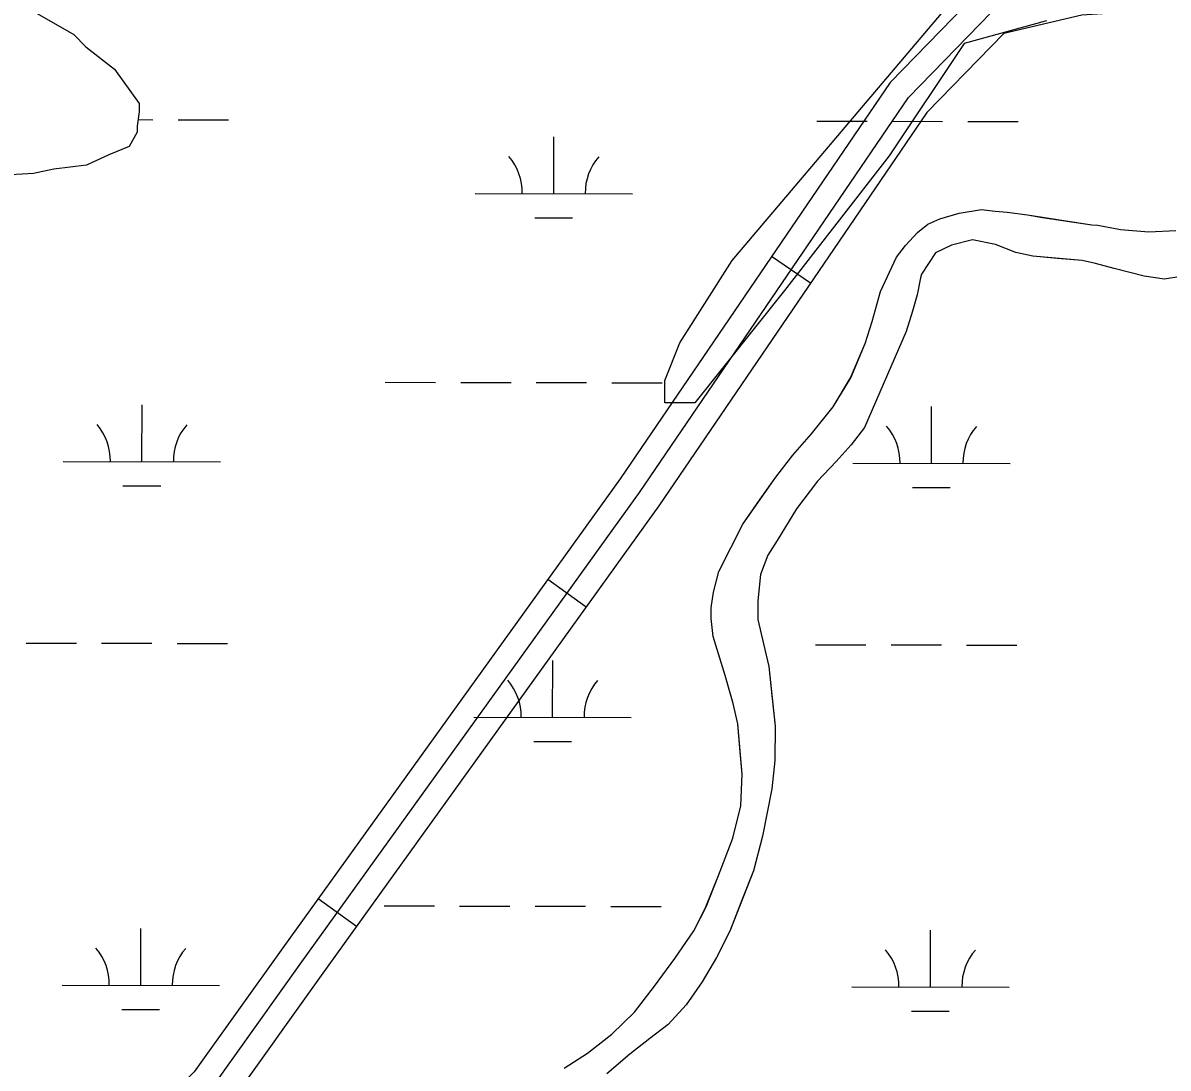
# Model space of a CAD drawing. Extents: x 3219052 to 3256913, y 800770 to 826146.
# Drawn here: x 3229164 to 3229892, y 820308 to 820972 of the extents above; entities that cross this region are included whole.
import ezdxf

# ---------------------------------------------------------------- set-up
doc = ezdxf.new("R2010")
doc.units = 0
for name, color, linetype in [('V-ROAD-CNTR', 7, 'Continuous'), ('V-SITE-VEGE', 7, 'Continuous'), ('V-TOPO-SHOR', 7, 'Continuous'), ('V-WETL-SWMP', 7, 'Continuous')]:
    doc.layers.add(name, color=color, linetype=linetype)

msp = doc.modelspace()

# ---------------------------------------------------------------- linework, layer by layer
at = {"layer": 'V-ROAD-CNTR'}
for p, q in [((3229664.69, 820806.77), (3229639.89, 820823.66)), ((3229522.03, 820601.02), (3229497.68, 820618.54)), ((3229375.96, 820398.13), (3229351.61, 820415.66))]:
    msp.add_line(p, q, dxfattribs=at)
for points in [[(3226650.74, 819546.34), (3226730.23, 819599.79), (3226814.36, 819670.02), (3227002.75, 819850.8), (3227130.62, 819943.13), (3227241.18, 819994), (3227341.55, 820018.48), (3227488.3, 820027.37), (3227668.78, 820047.15), (3228231.2, 820094.43), (3228538.33, 820119.79), (3228896.61, 820160.77), (3229114.64, 820196.81), (3229185.43, 820218.1), (3229234.03, 820246.37), (3229284.38, 820296.02), (3229341.33, 820375.71), (3229555.99, 820673.85), (3229726.99, 820924.86), (3229779.72, 820978.95), (3229834.86, 820992.06), (3229905.24, 820996.6), (3230199.45, 820992.25), (3230661.63, 820996.47)], [(3229763.43, 820983.73), (3229715.33, 820934.39), (3229543.7, 820682.46), (3229329.15, 820384.45), (3229272.92, 820305.8), (3229224.84, 820258.38), (3229179.42, 820231.96), (3229111.24, 820211.45), (3228894.53, 820175.63), (3228536.86, 820134.72), (3228229.95, 820109.38), (3227667.33, 820062.08), (3227487.03, 820042.32), (3227339.3, 820033.37), (3227236.22, 820008.23), (3227123.03, 819956.14), (3226993.12, 819862.35), (3226804.35, 819681.2), (3226721.22, 819611.8), (3226643.26, 819559.38), (3226542.89, 819510.93), (3226401.36, 819466.41), (3226182.15, 819429.27), (3226128.24, 819412.14)], [(3230661.89, 820981.48), (3230199.41, 820977.25), (3229905.61, 820981.59), (3229837.09, 820977.17), (3229787.43, 820965.37), (3229738.64, 820915.33), (3229568.28, 820665.25), (3229353.52, 820366.96), (3229295.83, 820286.25), (3229243.21, 820234.36), (3229191.45, 820204.25), (3229118.04, 820182.17), (3228898.69, 820145.91), (3228539.8, 820104.86), (3228232.44, 820079.48), (3227670.22, 820032.22), (3227489.58, 820012.42), (3227343.79, 820003.59), (3227246.13, 819979.77), (3227138.22, 819930.11), (3227012.38, 819839.25), (3226824.37, 819658.84), (3226739.25, 819587.77)]]:
    msp.add_lwpolyline(points, dxfattribs=at)
at = {"layer": 'V-SITE-VEGE'}
for p, q in [((3229171.56, 820978.98), (3229196.23, 820964.8)), ((3229614.79, 820821.16), (3229747.96, 820978.19)), ((3229814.55, 820973.43), (3229762.23, 820959.15)), ((3229196.23, 820964.8), (3229204.03, 820957.05)), ((3229204.03, 820957.05), (3229222.23, 820942.86)), ((3229762.23, 820959.15), (3229714.67, 820887.78)), ((3229222.23, 820942.86), (3229237.85, 820920.88)), ((3229237.87, 820915.7), (3229236.61, 820906.62)), ((3229237.85, 820920.88), (3229237.87, 820915.7)), ((3229236.62, 820902.73), (3229231.46, 820893.64)), ((3229236.61, 820906.62), (3229236.62, 820902.73)), ((3229218.52, 820888.41), (3229204.29, 820881.88)), ((3229231.46, 820893.64), (3229218.52, 820888.41)), ((3229714.67, 820887.78), (3229648.09, 820802.12)), ((3229204.29, 820881.88), (3229183.56, 820879.22)), ((3229170.61, 820876.59), (3229148.58, 820875.21)), ((3229183.56, 820879.22), (3229170.61, 820876.59)), ((3229746.78, 820847.62), (3229759.14, 820851.19)), ((3229759.14, 820851.19), (3229773.26, 820853.6)), ((3229773.26, 820853.6), (3229781.95, 820852.54)), ((3229781.95, 820852.54), (3229789.54, 820851.95)), ((3229789.54, 820851.95), (3229802.46, 820850.14)), ((3229802.46, 820850.14), (3229843.45, 820843.78)), ((3229732.54, 820838.96), (3229739.12, 820844.19)), ((3229739.12, 820844.19), (3229746.78, 820847.62)), ((3229843.45, 820843.78), (3229847.25, 820843.71)), ((3229847.25, 820843.71), (3229861.72, 820840.97)), ((3229725.02, 820830.83), (3229732.54, 820838.96)), ((3229861.72, 820840.97), (3229879.56, 820839.52)), ((3229879.56, 820839.52), (3229896.78, 820840.31)), ((3229719.29, 820823.35), (3229725.02, 820830.83)), ((3229754.29, 820830.95), (3229744.14, 820826)), ((3229767.53, 820834.27), (3229754.29, 820830.95)), ((3229782.22, 820831.31), (3229767.53, 820834.27)), ((3229795.08, 820826.37), (3229782.22, 820831.31)), ((3229581.5, 820768.81), (3229614.79, 820821.16)), ((3229709.04, 820801.42), (3229719.29, 820823.35)), ((3229744.14, 820826), (3229735.17, 820812.54)), ((3229805.98, 820823.93), (3229795.08, 820826.37)), ((3229837.21, 820821.11), (3229805.98, 820823.93)), ((3229845.67, 820819.38), (3229837.21, 820821.11)), ((3229857.67, 820816.03), (3229845.67, 820819.38)), ((3229876.79, 820811.2), (3229857.67, 820816.03)), ((3229734.45, 820810.1), (3229732.46, 820799.41)), ((3229735.17, 820812.54), (3229734.45, 820810.1)), ((3229889.71, 820809.38), (3229876.79, 820811.2)), ((3229900.02, 820810.98), (3229889.71, 820809.38)), ((3229648.09, 820802.12), (3229591.01, 820730.75)), ((3229703.77, 820782.53), (3229709.04, 820801.42)), ((3229732.46, 820799.41), (3229729.36, 820788.97)), ((3229729.36, 820788.97), (3229725.32, 820776.09)), ((3229699.25, 820768.54), (3229703.77, 820782.53)), ((3229725.32, 820776.09), (3229698.91, 820715.15)), ((3229571.99, 820745.02), (3229581.5, 820768.81)), ((3229690.12, 820746.6), (3229699.25, 820768.54)), ((3229571.99, 820730.75), (3229571.99, 820745.02)), ((3229679.05, 820728.27), (3229690.12, 820746.6)), ((3229591.01, 820730.75), (3229571.99, 820730.75)), ((3229665.32, 820711.1), (3229679.05, 820728.27)), ((3229698.91, 820715.15), (3229690.44, 820704.14)), ((3229653.45, 820697.47), (3229665.32, 820711.1)), ((3229642.46, 820683.6), (3229653.45, 820697.47)), ((3229690.44, 820704.14), (3229680.85, 820693.6)), ((3229680.85, 820693.6), (3229669, 820681.09)), ((3229621.56, 820653.62), (3229642.46, 820683.6)), ((3229669, 820681.09), (3229655.71, 820663.47)), ((3229655.71, 820663.47), (3229643.48, 820643.37)), ((3229606.24, 820623.53), (3229621.56, 820653.62)), ((3229643.48, 820643.37), (3229637.5, 820634.1)), ((3229637.5, 820634.1), (3229632.79, 820621.68)), ((3229602.86, 820610.41), (3229606.24, 820623.53)), ((3229632.79, 820621.68), (3229631.14, 820604.96)), ((3229601.56, 820600.6), (3229602.86, 820610.41)), ((3229631.14, 820604.96), (3229631.13, 820593.11)), ((3229601.43, 820593.68), (3229601.56, 820600.6)), ((3229602.78, 820582.26), (3229601.43, 820593.68)), ((3229631.13, 820593.11), (3229634.64, 820577.63)), ((3229610.35, 820557.54), (3229602.78, 820582.26)), ((3229634.64, 820577.63), (3229638.16, 820563.27)), ((3229638.16, 820563.27), (3229642.14, 820525.43)), ((3229615.38, 820539.79), (3229610.35, 820557.54)), ((3229618.48, 820526.78), (3229615.38, 820539.79)), ((3229621.22, 820494.78), (3229618.48, 820526.78)), ((3229642.14, 820525.43), (3229641.94, 820503.54)), ((3229641.94, 820503.54), (3229640.04, 820485.48)), ((3229620.4, 820474.68), (3229621.22, 820494.78)), ((3229640.04, 820485.48), (3229634.1, 820455.43)), ((3229615.31, 820454.22), (3229620.4, 820474.68)), ((3229606.15, 820430.49), (3229615.31, 820454.22)), ((3229634.1, 820455.43), (3229628.33, 820433.42)), ((3229598.17, 820410.54), (3229606.15, 820430.49)), ((3229628.33, 820433.42), (3229613.3, 820395.06)), ((3229590.51, 820395.27), (3229598.17, 820410.54)), ((3229578.34, 820377.85), (3229590.51, 820395.27)), ((3229613.3, 820395.06), (3229604.94, 820378.46)), ((3229565.49, 820360.22), (3229578.34, 820377.85)), ((3229604.94, 820378.46), (3229595.71, 820363)), ((3229595.71, 820363), (3229585.6, 820348.22)), ((3229552.67, 820343.71), (3229565.49, 820360.22)), ((3229585.6, 820348.22), (3229574.19, 820335.92)), ((3229538.33, 820329.68), (3229552.67, 820343.71)), ((3229574.19, 820335.92), (3229562.41, 820326.99)), ((3229522.91, 820317.68), (3229538.33, 820329.68)), ((3229562.41, 820326.99), (3229549.7, 820316.95)), ((3229507.98, 820308.14), (3229522.91, 820317.68)), ((3229549.7, 820316.95), (3229535.17, 820304.5))]:
    msp.add_line(p, q, dxfattribs=at)
at = {"layer": 'V-TOPO-SHOR'}
for points in [[(3229507.98, 820308.14), (3229522.91, 820317.68), (3229538.33, 820329.68), (3229552.67, 820343.71), (3229565.49, 820360.22), (3229578.34, 820377.85), (3229590.51, 820395.27), (3229598.17, 820410.54), (3229606.15, 820430.49), (3229615.31, 820454.22), (3229620.4, 820474.69), (3229621.22, 820494.78), (3229619.75, 820511.34), (3229618.48, 820526.78), (3229615.38, 820539.79), (3229610.35, 820557.54), (3229602.78, 820582.26), (3229601.43, 820593.68), (3229601.56, 820600.6), (3229602.86, 820610.41), (3229606.24, 820623.53), (3229613.9, 820638.57), (3229621.56, 820653.62), (3229632.58, 820669.49), (3229642.46, 820683.6), (3229653.45, 820697.47), (3229665.32, 820711.1), (3229679.05, 820728.27), (3229690.12, 820746.6), (3229699.25, 820768.54), (3229703.77, 820782.53), (3229709.04, 820801.42), (3229719.29, 820823.35), (3229725.02, 820830.83), (3229732.54, 820838.96), (3229739.12, 820844.19), (3229746.78, 820847.62), (3229759.14, 820851.19), (3229773.26, 820853.6), (3229781.95, 820852.54), (3229789.54, 820851.95), (3229802.46, 820850.14), (3229812.04, 820848.62), (3229843.45, 820843.78), (3229847.25, 820843.71), (3229861.72, 820840.97), (3229879.56, 820839.52), (3229896.78, 820840.31)], [(3229900.02, 820810.98), (3229889.71, 820809.38), (3229876.79, 820811.2), (3229857.67, 820816.03), (3229845.67, 820819.38), (3229837.21, 820821.11), (3229821.6, 820822.52), (3229805.98, 820823.93), (3229795.08, 820826.37), (3229782.22, 820831.31), (3229767.53, 820834.27), (3229754.29, 820830.95), (3229744.14, 820826), (3229735.17, 820812.54), (3229734.45, 820810.1)], [(3229734.45, 820810.1), (3229732.46, 820799.41), (3229729.36, 820788.97), (3229725.32, 820776.09), (3229698.91, 820715.15), (3229690.44, 820704.14), (3229680.85, 820693.6), (3229669, 820681.09), (3229655.71, 820663.47), (3229643.48, 820643.37), (3229637.5, 820634.1), (3229632.79, 820621.68), (3229631.14, 820604.96), (3229631.13, 820593.11), (3229634.64, 820577.63), (3229638.16, 820563.27), (3229640.05, 820544.91), (3229642.14, 820525.43), (3229641.94, 820503.54), (3229640.04, 820485.48), (3229634.1, 820455.43), (3229628.33, 820433.42), (3229621.04, 820414.8), (3229613.3, 820395.06), (3229604.94, 820378.46), (3229595.71, 820363), (3229585.6, 820348.22), (3229574.19, 820335.92), (3229562.41, 820326.99), (3229549.7, 820316.95), (3229535.17, 820304.5)]]:
    msp.add_lwpolyline(points, dxfattribs=at)
at = {"layer": 'V-WETL-SWMP'}
for p, q in [((3229171.55, 820978.97), (3229196.23, 820964.8)), ((3229196.23, 820964.8), (3229204.03, 820957.05)), ((3229204.03, 820957.05), (3229222.22, 820942.86)), ((3229222.22, 820942.86), (3229237.85, 820920.88)), ((3229237.87, 820915.7), (3229236.6, 820906.62)), ((3229237.85, 820920.88), (3229237.87, 820915.7)), ((3229237.17, 820910.7), (3229246.63, 820910.68)), ((3229262.63, 820910.64), (3229294.63, 820910.57)), ((3229668.54, 820909.79), (3229700.54, 820909.72)), ((3229716.54, 820909.69), (3229748.54, 820909.62)), ((3229764.54, 820909.59), (3229796.54, 820909.52)), ((3229236.62, 820902.73), (3229231.47, 820893.64)), ((3229236.6, 820906.62), (3229236.62, 820902.73)), ((3229501.38, 820863.71), (3229501.45, 820899.71)), ((3229218.52, 820888.41), (3229204.29, 820881.88)), ((3229231.47, 820893.64), (3229218.52, 820888.41)), ((3229204.29, 820881.88), (3229183.56, 820879.22)), ((3229170.61, 820876.58), (3229148.58, 820875.21)), ((3229183.56, 820879.22), (3229170.61, 820876.58)), ((3229451.38, 820863.82), (3229551.38, 820863.61)), ((3229746.78, 820847.63), (3229759.14, 820851.19)), ((3229759.14, 820851.19), (3229773.26, 820853.6)), ((3229773.26, 820853.6), (3229781.95, 820852.54)), ((3229781.95, 820852.54), (3229789.54, 820851.95)), ((3229789.54, 820851.95), (3229802.46, 820850.14)), ((3229802.46, 820850.14), (3229843.45, 820843.78)), ((3229489.34, 820848.31), (3229513.34, 820848.26)), ((3229732.54, 820838.96), (3229739.12, 820844.2)), ((3229739.12, 820844.2), (3229746.78, 820847.63)), ((3229843.45, 820843.78), (3229847.25, 820843.71)), ((3229847.25, 820843.71), (3229861.72, 820840.97)), ((3229725.02, 820830.84), (3229732.54, 820838.96)), ((3229861.72, 820840.97), (3229879.56, 820839.52)), ((3229879.56, 820839.52), (3229896.78, 820840.31)), ((3229719.29, 820823.35), (3229725.02, 820830.84)), ((3229754.29, 820830.95), (3229744.14, 820826)), ((3229767.53, 820834.27), (3229754.29, 820830.95)), ((3229782.22, 820831.31), (3229767.53, 820834.27)), ((3229795.08, 820826.38), (3229782.22, 820831.31)), ((3229709.04, 820801.42), (3229719.29, 820823.35)), ((3229744.14, 820826), (3229735.17, 820812.55)), ((3229805.98, 820823.94), (3229795.08, 820826.38)), ((3229837.21, 820821.11), (3229805.98, 820823.94)), ((3229845.67, 820819.38), (3229837.21, 820821.11)), ((3229857.67, 820816.03), (3229845.67, 820819.38)), ((3229876.79, 820811.2), (3229857.67, 820816.03)), ((3229734.45, 820810.1), (3229732.46, 820799.42)), ((3229735.17, 820812.55), (3229734.45, 820810.1)), ((3229889.71, 820809.39), (3229876.79, 820811.2)), ((3229900.02, 820810.98), (3229889.71, 820809.39)), ((3229703.77, 820782.53), (3229709.04, 820801.42)), ((3229732.46, 820799.42), (3229729.36, 820788.97)), ((3229729.36, 820788.97), (3229725.32, 820776.09)), ((3229699.26, 820768.54), (3229703.77, 820782.53)), ((3229725.32, 820776.09), (3229698.91, 820715.15)), ((3229690.13, 820746.6), (3229699.26, 820768.54)), ((3229394.28, 820743.86), (3229426.28, 820743.8)), ((3229442.28, 820743.76), (3229474.28, 820743.7)), ((3229490.28, 820743.66), (3229522.28, 820743.6)), ((3229538.28, 820743.56), (3229570.28, 820743.5)), ((3229679.05, 820728.27), (3229690.13, 820746.6)), ((3229239.58, 820693.45), (3229239.66, 820729.45)), ((3229665.32, 820711.1), (3229679.05, 820728.27)), ((3229741.49, 820692.4), (3229741.57, 820728.4)), ((3229698.91, 820715.15), (3229690.44, 820704.14)), ((3229653.45, 820697.47), (3229665.32, 820711.1)), ((3229642.46, 820683.61), (3229653.45, 820697.47)), ((3229690.44, 820704.14), (3229680.85, 820693.6)), ((3229189.58, 820693.55), (3229289.58, 820693.34)), ((3229680.85, 820693.6), (3229669, 820681.09)), ((3229691.49, 820692.5), (3229791.49, 820692.29)), ((3229621.56, 820653.62), (3229642.46, 820683.61)), ((3229227.55, 820678.04), (3229251.55, 820677.99)), ((3229669, 820681.09), (3229655.71, 820663.47)), ((3229729.46, 820676.99), (3229753.46, 820676.94)), ((3229655.71, 820663.47), (3229643.48, 820643.37)), ((3229606.24, 820623.53), (3229621.56, 820653.62)), ((3229643.48, 820643.37), (3229637.5, 820634.1)), ((3229637.5, 820634.1), (3229632.79, 820621.68)), ((3229602.87, 820610.41), (3229606.24, 820623.53)), ((3229632.79, 820621.68), (3229631.14, 820604.96)), ((3229601.56, 820600.6), (3229602.87, 820610.41)), ((3229631.14, 820604.96), (3229631.13, 820593.12)), ((3229601.43, 820593.68), (3229601.56, 820600.6)), ((3229602.78, 820582.26), (3229601.43, 820593.68)), ((3229631.13, 820593.12), (3229634.64, 820577.63)), ((3229610.35, 820557.54), (3229602.78, 820582.26)), ((3229165.93, 820578.17), (3229197.93, 820578.1)), ((3229213.93, 820578.07), (3229245.93, 820578)), ((3229261.93, 820577.97), (3229293.93, 820577.9)), ((3229634.64, 820577.63), (3229638.16, 820563.27)), ((3229667.84, 820577.12), (3229699.84, 820577.05)), ((3229715.84, 820577.02), (3229747.84, 820576.95)), ((3229763.84, 820576.92), (3229795.84, 820576.85)), ((3229500.68, 820531.04), (3229500.76, 820567.04)), ((3229638.16, 820563.27), (3229642.14, 820525.44)), ((3229615.38, 820539.8), (3229610.35, 820557.54)), ((3229618.48, 820526.78), (3229615.38, 820539.8)), ((3229450.68, 820531.14), (3229550.68, 820530.93)), ((3229621.22, 820494.78), (3229618.48, 820526.78)), ((3229642.14, 820525.44), (3229641.94, 820503.54)), ((3229488.65, 820515.63), (3229512.65, 820515.58)), ((3229641.94, 820503.54), (3229640.04, 820485.48)), ((3229620.39, 820474.69), (3229621.22, 820494.78)), ((3229640.04, 820485.48), (3229634.1, 820455.44)), ((3229615.31, 820454.23), (3229620.39, 820474.69)), ((3229606.15, 820430.5), (3229615.31, 820454.23)), ((3229634.1, 820455.44), (3229628.32, 820433.43)), ((3229598.18, 820410.54), (3229606.15, 820430.5)), ((3229628.32, 820433.43), (3229613.3, 820395.06)), ((3229393.58, 820411.19), (3229425.58, 820411.12)), ((3229441.58, 820411.09), (3229473.58, 820411.02)), ((3229489.58, 820410.99), (3229521.58, 820410.92)), ((3229537.58, 820410.89), (3229569.58, 820410.82)), ((3229590.51, 820395.27), (3229598.18, 820410.54)), ((3229238.89, 820360.77), (3229238.96, 820396.77)), ((3229578.34, 820377.85), (3229590.51, 820395.27)), ((3229613.3, 820395.06), (3229604.94, 820378.46)), ((3229740.79, 820359.72), (3229740.87, 820395.72)), ((3229565.49, 820360.22), (3229578.34, 820377.85)), ((3229604.94, 820378.46), (3229595.71, 820363)), ((3229595.71, 820363), (3229585.6, 820348.22)), ((3229188.89, 820360.88), (3229288.89, 820360.67)), ((3229552.67, 820343.71), (3229565.49, 820360.22)), ((3229690.79, 820359.83), (3229790.79, 820359.62)), ((3229585.6, 820348.22), (3229574.19, 820335.93)), ((3229226.85, 820345.37), (3229250.85, 820345.32)), ((3229538.33, 820329.68), (3229552.67, 820343.71)), ((3229728.76, 820344.32), (3229752.76, 820344.27)), ((3229574.19, 820335.93), (3229562.41, 820326.99)), ((3229522.91, 820317.69), (3229538.33, 820329.68)), ((3229562.41, 820326.99), (3229549.7, 820316.96)), ((3229507.98, 820308.14), (3229522.91, 820317.69)), ((3229549.7, 820316.96), (3229535.17, 820304.5))]:
    msp.add_line(p, q, dxfattribs=at)
for centre, start, end in [((3229446.14, 820864.3), 359.10809, 40.65175), ((3229556.62, 820864.07), 139.10809, 180.65175), ((3229184.34, 820694.04), 359.10809, 40.65175), ((3229294.83, 820693.81), 139.10809, 180.65175), ((3229686.25, 820692.99), 359.10809, 40.65175), ((3229796.73, 820692.75), 139.10809, 180.65175), ((3229445.44, 820531.63), 359.10809, 40.65175), ((3229555.92, 820531.4), 139.10809, 180.65175), ((3229183.64, 820361.36), 359.10809, 40.65175), ((3229294.13, 820361.13), 139.10809, 180.65175), ((3229685.55, 820360.31), 359.10809, 40.65175), ((3229796.04, 820360.08), 139.10809, 180.65175)]:
    msp.add_arc(centre, 35.25, start, end, dxfattribs=at)

doc.saveas('drawing.dxf')
